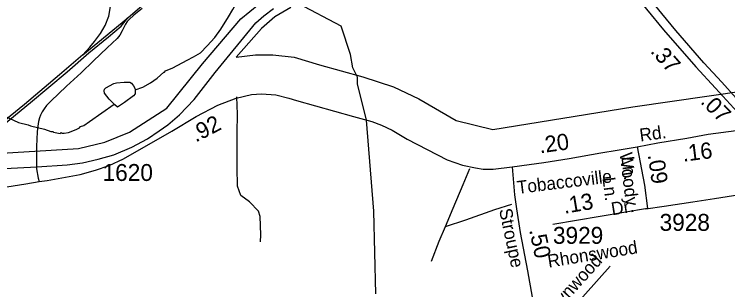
# Model space of a CAD drawing. Extents: x 1547597 to 1699558, y 810033 to 920809.
# Drawn here: x 1597835 to 1603109, y 908014 to 910048 of the extents above; entities that cross this region are included whole.
import ezdxf

# ---------------------------------------------------------------- set-up
doc = ezdxf.new("R2010")
doc.units = 0
for name, color, linetype in [('Exist Boundary Political City Limit New', 7, 'Continuous'), ('Exist Hydrographic Creek Single Shore', 7, 'Continuous'), ('Exist Hydrographic Misc Water Feature', 7, 'Continuous'), ('Exist Railroad Mainline', 7, 'Continuous'), ('Exist Railroad Siding', 7, 'Continuous'), ('Exist Road Non-System Type 51', 7, 'Continuous'), ('Exist Road Non-System Type 51 Label', 7, 'Continuous'), ('Exist Road Primary US Divided Attributed', 7, 'Continuous'), ('Exist Road Secondary Mileage Hundredths English Label', 7, 'Continuous'), ('Exist Road Secondary Type 51 Attributed', 7, 'Continuous'), ('Exist Road Secondary Type 51 Label', 7, 'Continuous'), ('Exist Road Secondary Type 51 Number Label', 7, 'Continuous'), ('Map Preparation Boundary City Limit Buffer Line', 7, 'Continuous')]:
    doc.layers.add(name, color=color, linetype=linetype)

msp = doc.modelspace()

# ---------------------------------------------------------------- linework, layer by layer
at = {"layer": 'Exist Boundary Political City Limit New'}
for points in [[(1597618.4, 909014.9), (1598308.4, 909056.9), (1598502.9, 909102.5), (1598685.5, 909177), (1598963.5, 909353.9), (1599225.4, 909680.8), (1599508.7, 910014.6), (1599710.2, 910178.2)], [(1599879.6, 910099.2), (1599759.9, 910029.1), (1599663.1, 909942.7), (1599475, 909731.7), (1599618.2, 909748.8), (1599745.3, 909748.6), (1599903, 909731), (1600092, 909674.8), (1600411, 909584.9), (1600638.7, 909511.6), (1600824.7, 909422.3), (1601102, 909263), (1601371.8, 909197.3), (1601891, 909279.6), (1602407.4, 909365.5), (1603245.9, 909486)]]:
    msp.add_lwpolyline(points, dxfattribs=at)
at = {"layer": 'Exist Hydrographic Creek Single Shore'}
msp.add_lwpolyline([(1600508.4, 907982.4), (1600493.2, 908593.5), (1600438.2, 909264.8), (1600371.3, 909533.9), (1600372.3, 909583.1), (1600336.7, 909653.3), (1600320.7, 909752.1), (1600250.4, 909959.2), (1599932.4, 910127), (1599589.8, 910329.7), (1599454.9, 910417.5), (1599395.6, 910517), (1598927.7, 910421.4), (1598836.7, 910305.2), (1598763.9, 910256), (1598716.9, 910290.3), (1598710.6, 910425.8), (1598552.6, 910461.9), (1598272.6, 910654.7), (1598008.6, 910883.3), (1597844.6, 911080.3), (1597759.1, 911239.3)], dxfattribs=at)
at = {"layer": 'Exist Hydrographic Misc Water Feature'}
for points in [[(1598727.3, 909490.9), (1598785.9, 909510.3), (1598842.3, 909541.3), (1598890.9, 909576.5), (1598939.4, 909619.7), (1598945.5, 909621.6), (1598951.6, 909631.4), (1599007.7, 909652.9), (1599112.6, 909708.6), (1599159.6, 909734.3), (1599211, 909764.2), (1599260.8, 909815.6), (1599317.7, 909876.7), (1599360.8, 909937.7), (1599418.6, 910029.8), (1599450.7, 910083.4), (1599504.3, 910182.1), (1599534.1, 910224.7), (1599553.4, 910252.6), (1599589.8, 910329.7)], [(1598572.2, 909384.3), (1598535.7, 909420.1), (1598502.4, 909464.3), (1598499, 909482.3), (1598501.8, 909494.5), (1598511.5, 909504.2), (1598569.5, 909536.8), (1598589.8, 909542.1), (1598646.2, 909547.2), (1598688.5, 909545.8), (1598701.1, 909538.8), (1598716.2, 909520.6), (1598725, 909502), (1598727.3, 909490.9)], [(1598727.3, 909490.9), (1598729.2, 909481.7), (1598727.2, 909461.4), (1598714.9, 909445.4), (1598649.9, 909396.6), (1598598.1, 909362.6), (1598578, 909378.5), (1598572.2, 909384.3)], [(1597764.8, 909295.6), (1597866.1, 909249.8), (1597937.8, 909232.6), (1597953.7, 909224.3), (1598057.2, 909198.6), (1598104.9, 909181.8), (1598118.8, 909181.6), (1598124.8, 909177.5), (1598172.7, 909168.6), (1598180.8, 909174.5), (1598188.7, 909170.4), (1598204.6, 909170.1), (1598236.7, 909175.6), (1598293, 909196.6), (1598317.2, 909210.2), (1598325.3, 909218.1), (1598349.5, 909227.7), (1598389.9, 909255), (1598572.2, 909384.3)]]:
    msp.add_lwpolyline(points, dxfattribs=at)
at = {"layer": 'Exist Railroad Mainline'}
for points in [[(1597667.5, 908904.2), (1598001.7, 908920.9), (1598225.6, 908935), (1598339.8, 908950.4), (1598454, 908977.4), (1598571.4, 909010.7), (1598704.8, 909067.2), (1598818.3, 909128.8), (1598906.9, 909186.5), (1598969.7, 909232.7), (1599057, 909305.8), (1599164.1, 909417.4), (1599318.7, 909618.9), (1599619.6, 909985.8), (1599679.3, 910035.8), (1599751.1, 910091)], [(1598342.3, 909748.5), (1598393.7, 909806.2), (1598428.3, 909846), (1598473.2, 909906.3), (1598505.9, 909965.3), (1598532.9, 910033.3), (1598547, 910105.1)], [(1598342.3, 909748.5), (1598169.1, 909600.9), (1597910.6, 909382.8), (1597804.1, 909295.5), (1597550.7, 909081.3)]]:
    msp.add_lwpolyline(points, dxfattribs=at)
at = {"layer": 'Exist Railroad Siding'}
for p, q in [((1598675.3, 910023), (1598831.2, 910159)), ((1598342.3, 909748.5), (1598675.3, 910023))]:
    msp.add_line(p, q, dxfattribs=at)
msp.add_lwpolyline([(1597550.7, 909081.3), (1597636.7, 909131.3), (1597761.1, 909235.2), (1597953.6, 909396.9), (1598226.2, 909624), (1598386, 909762.6), (1598531.6, 909880.6), (1598625.3, 909960.2), (1598675.3, 910023)], dxfattribs=at)
at = {"layer": 'Exist Road Non-System Type 51'}
for points in [[(1598779.5, 910091.7), (1598718.9, 910041.6), (1598683, 910009.5), (1598670.2, 909994.8), (1598658, 909975.5), (1598632, 909926.2), (1598614.7, 909894.7), (1598594.8, 909868.4), (1598522, 909801.1), (1598420.3, 909704.2), (1598329.2, 909616.3), (1598221.1, 909516.9), (1598105.9, 909406.5), (1598073.6, 909373.2), (1598054.9, 909349.4), (1598040.8, 909328.3), (1598027.4, 909303.9), (1598020.9, 909282.7), (1598013.2, 909255.1), (1598008.1, 909222.4), (1598004.9, 909180.7), (1597999.5, 909070.4), (1597999.1, 908941.4), (1597997.9, 908906.8), (1598010.7, 908836.9), (1598019, 908812.5)], [(1599654.5, 908366.3), (1599658.5, 908417.8), (1599651.4, 908554.1), (1599640.2, 908594.3), (1599573.8, 908663.5), (1599508.9, 908709), (1599484.3, 908777.4), (1599483.3, 908915.5), (1599482.9, 909171.2), (1599483.9, 909309.1), (1599480.5, 909437.3)], [(1601022.9, 908480.8), (1601079.9, 908615.5), (1601153.5, 908791.9), (1601201.2, 908909.2)], [(1602503.7, 908611.8), (1602638.9, 908630.2), (1602851.5, 908663.5), (1603011.9, 908688), (1603198.4, 908716.1)], [(1601022.9, 908480.8), (1601172, 908529.6), (1601387.5, 908607), (1601514, 908646.2)], [(1600919.5, 908225.1), (1600976.7, 908371.8), (1601022.9, 908480.8)], [(1601794.9, 907687.6), (1602239.3, 908186.8)]]:
    msp.add_lwpolyline(points, dxfattribs=at)
at = {"layer": 'Exist Road Primary US Divided Attributed'}
for points in [[(1603366.5, 909220.2), (1603171, 909428.6), (1603064.9, 909545.9), (1602932, 909688.3), (1602726.3, 909928), (1602495.3, 910209.6), (1602272.2, 910492.3), (1602116.4, 910686.8)], [(1602064.7, 910643.6), (1602203.1, 910473), (1602383.8, 910242.1), (1602633.2, 909933.4), (1602873.8, 909660.5), (1603019.1, 909501.9), (1603154.6, 909354.4), (1603290.7, 909210.9)]]:
    msp.add_lwpolyline(points, dxfattribs=at)
at = {"layer": 'Exist Road Secondary Type 51 Attributed'}
for points in [[(1597621.3, 908749), (1597919.9, 908795.7), (1598019, 908812.5), (1598076.7, 908821.4), (1598321.8, 908864.4), (1598434.7, 908896.5), (1598535.4, 908931.2), (1598643.2, 908981.2), (1598998.6, 909183.9), (1599179.9, 909294.2), (1599339.6, 909377), (1599475.9, 909429.1), (1599587.3, 909454.7), (1599662.4, 909459.8), (1599767.6, 909452.9), (1599864.3, 909428.8), (1599920.7, 909412), (1600341.8, 909292.5), (1600478.7, 909255.3), (1600549.5, 909229.4), (1600628, 909191.5), (1600739.3, 909125), (1601033.6, 908972.3), (1601147.5, 908934.3), (1601243.3, 908912.7), (1601299.9, 908904.3), (1601375.4, 908905), (1601515.2, 908920.5)], [(1602440.5, 909070.1), (1602592.9, 909097.5), (1602807.1, 909132.9), (1602965, 909162.1), (1603172.1, 909190.2), (1603290.7, 909210.9)], [(1601515.2, 908920.5), (1601641.9, 908937.9), (1601750.4, 908953.7), (1601935.7, 908983.2), (1602170.4, 909024.7), (1602292.6, 909044.4), (1602440.5, 909070.1)], [(1602440.5, 909070.1), (1602493.8, 908785), (1602515.4, 908614.1)], [(1601515.2, 908920.5), (1601532.4, 908715.1), (1601546.2, 908610.7), (1601575.6, 908437.2), (1601628.2, 908152.4), (1601662.7, 907958.3), (1601684.3, 907856.4), (1601700.7, 907806.4), (1601726.6, 907758.9), (1601767.2, 907718.4), (1601816.3, 907688.2), (1601866.4, 907670.9), (1601954.3, 907642.7), (1602081.4, 907633.6), (1602169.1, 907624.5), (1602408.1, 907609.4), (1602647.1, 907600.3), (1602944.3, 907593.2), (1603105.6, 907584.6)], [(1602515.4, 908614.1), (1601814.9, 908496.4)]]:
    msp.add_lwpolyline(points, dxfattribs=at)
at = {"layer": 'Map Preparation Boundary City Limit Buffer Line'}
for points in [[(1597618.4, 909014.9), (1598308.4, 909056.9), (1598502.9, 909102.5), (1598685.5, 909177), (1598963.5, 909353.9), (1599225.4, 909680.8), (1599508.7, 910014.6), (1599710.2, 910178.2)], [(1599879.6, 910099.2), (1599759.9, 910029.1), (1599663.1, 909942.7), (1599475, 909731.7), (1599618.2, 909748.8), (1599745.3, 909748.6), (1599903, 909731), (1600092, 909674.8), (1600411, 909584.9), (1600638.7, 909511.6), (1600824.7, 909422.3), (1601102, 909263), (1601371.8, 909197.3), (1601891, 909279.6), (1602407.4, 909365.5), (1603245.9, 909486)]]:
    msp.add_lwpolyline(points, dxfattribs=at)

# ---------------------------------------------------------------- texts
at = {"layer": 'Exist Road Non-System Type 51 Label'}
msp.add_text('Reynwood', height=95, rotation=47.9708, dxfattribs=at).set_placement((1601785.3, 907776))
at = {"layer": 'Exist Road Secondary Mileage Hundredths English Label'}
for s, rotation, p in [('.37', 311.4041, (1602532, 909771.5)), ('.07', 314.8731, (1602901.5, 909395.9)), ('.92', 27.1401, (1599176.3, 909099.9)), ('.20', 7.903, (1601721.2, 909020.7)), ('.16', 7.0584, (1602779.8, 908959)), ('.09', 278.0634, (1602517.6, 909008.9)), ('.13', 9.5034, (1601901.7, 908574.4)), ('.50', 282.0519, (1601640.4, 908454.5))]:
    msp.add_text(s, height=120, rotation=rotation, dxfattribs=at).set_placement(p)
at = {"layer": 'Exist Road Secondary Type 51 Label'}
for s, rotation, p in [('Rd.', 7.6748, (1602463.4, 909108.1)), ('Woody', 277.0022, (1602309, 909021.9)), ('Ln.', 277.0022, (1602322.1, 908993.3)), ('Tobaccoville', 6.9775, (1601556.2, 908721.3)), ('Ln.', 277.0022, (1602182.7, 908840)), ('Dr.', 9.1804, (1602255.1, 908562.9)), ('Stroupe', 282.0519, (1601417.8, 908604.1)), ('Rhonswood', 9.1804, (1601785.3, 908176.5))]:
    msp.add_text(s, height=95, rotation=rotation, dxfattribs=at).set_placement(p)
at = {"layer": 'Exist Road Secondary Type 51 Number Label'}
for s, p in [('1620', (1598487.6, 908816.9)), ('3928', (1602605.3, 908448.5)), ('3929', (1601816.9, 908352.7))]:
    msp.add_text(s, height=125, dxfattribs=at).set_placement(p)

doc.saveas('drawing.dxf')
